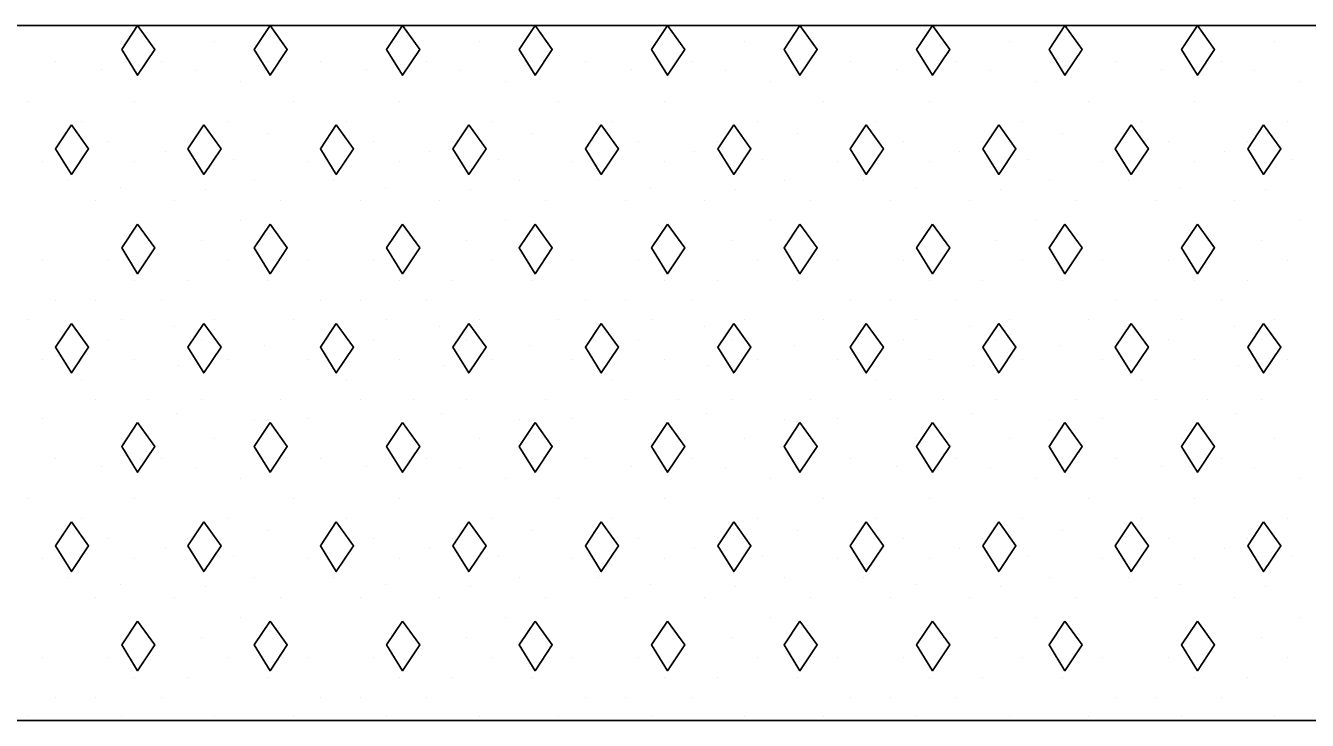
# Model space of a CAD drawing. Extents: x 1313964 to 1316843, y 2087046 to 2096619.
# Drawn here: x 1314443.61 to 1314449.5, y 2089491.53 to 2089494.73 of the extents above; entities that cross this region are included whole.
import ezdxf

# ---------------------------------------------------------------- set-up
doc = ezdxf.new("R2010")
doc.units = 0
doc.layers.add('B-Sub-Contour', color=7, linetype='Continuous')
doc.layers.add('Default', color=7, linetype='Continuous')

# ---------------------------------------------------------------- blocks, each defined once
blk = doc.blocks.new('POINT_DISPLAY')
at = {"layer": 'Default'}
blk.add_line((0, 0), (0, 0), dxfattribs=at)

msp = doc.modelspace()

# ---------------------------------------------------------------- linework, layer by layer
at = {"layer": 'B-Sub-Contour'}
for points in [[(1314449.6872, 2089494.7264), (1314404.6873, 2089494.7264)], [(1314449.6872, 2089491.5339), (1314404.6873, 2089491.5339)]]:
    msp.add_lwpolyline(points, dxfattribs=at)
for points in [[(1314444.1284, 2089494.7264), (1314444.0555, 2089494.617), (1314444.1284, 2089494.4984), (1314444.2075, 2089494.617)], [(1314444.7365, 2089494.7264), (1314444.6636, 2089494.617), (1314444.7365, 2089494.4984), (1314444.8156, 2089494.617)], [(1314445.3446, 2089494.7264), (1314445.2717, 2089494.617), (1314445.3446, 2089494.4984), (1314445.4237, 2089494.617)], [(1314445.9528, 2089494.7264), (1314445.8798, 2089494.617), (1314445.9528, 2089494.4984), (1314446.0318, 2089494.617)], [(1314446.5609, 2089494.7264), (1314446.4879, 2089494.617), (1314446.5609, 2089494.4984), (1314446.6399, 2089494.617)], [(1314447.169, 2089494.7264), (1314447.096, 2089494.617), (1314447.169, 2089494.4984), (1314447.248, 2089494.617)], [(1314447.7771, 2089494.7264), (1314447.7041, 2089494.617), (1314447.7771, 2089494.4984), (1314447.8561, 2089494.617)], [(1314448.3852, 2089494.7264), (1314448.3122, 2089494.617), (1314448.3852, 2089494.4984), (1314448.4642, 2089494.617)], [(1314448.9933, 2089494.7264), (1314448.9203, 2089494.617), (1314448.9933, 2089494.4984), (1314449.0723, 2089494.617)], [(1314443.8244, 2089494.2704), (1314443.7514, 2089494.1609), (1314443.8244, 2089494.0423), (1314443.9034, 2089494.1609)], [(1314444.4325, 2089494.2704), (1314444.3595, 2089494.1609), (1314444.4325, 2089494.0423), (1314444.5115, 2089494.1609)], [(1314445.0406, 2089494.2704), (1314444.9676, 2089494.1609), (1314445.0406, 2089494.0423), (1314445.1196, 2089494.1609)], [(1314445.6487, 2089494.2704), (1314445.5757, 2089494.1609), (1314445.6487, 2089494.0423), (1314445.7278, 2089494.1609)], [(1314446.2568, 2089494.2704), (1314446.1838, 2089494.1609), (1314446.2568, 2089494.0423), (1314446.3359, 2089494.1609)], [(1314446.8649, 2089494.2704), (1314446.7919, 2089494.1609), (1314446.8649, 2089494.0423), (1314446.944, 2089494.1609)], [(1314447.473, 2089494.2704), (1314447.4, 2089494.1609), (1314447.473, 2089494.0423), (1314447.5521, 2089494.1609)], [(1314448.0811, 2089494.2704), (1314448.0082, 2089494.1609), (1314448.0811, 2089494.0423), (1314448.1602, 2089494.1609)], [(1314448.6892, 2089494.2704), (1314448.6163, 2089494.1609), (1314448.6892, 2089494.0423), (1314448.7683, 2089494.1609)], [(1314449.2973, 2089494.2704), (1314449.2244, 2089494.1609), (1314449.2973, 2089494.0423), (1314449.3764, 2089494.1609)], [(1314444.1284, 2089493.8143), (1314444.0555, 2089493.7048), (1314444.1284, 2089493.5862), (1314444.2075, 2089493.7048)], [(1314444.7365, 2089493.8143), (1314444.6636, 2089493.7048), (1314444.7365, 2089493.5862), (1314444.8156, 2089493.7048)], [(1314445.3446, 2089493.8143), (1314445.2717, 2089493.7048), (1314445.3446, 2089493.5862), (1314445.4237, 2089493.7048)], [(1314445.9528, 2089493.8143), (1314445.8798, 2089493.7048), (1314445.9528, 2089493.5862), (1314446.0318, 2089493.7048)], [(1314446.5609, 2089493.8143), (1314446.4879, 2089493.7048), (1314446.5609, 2089493.5862), (1314446.6399, 2089493.7048)], [(1314447.169, 2089493.8143), (1314447.096, 2089493.7048), (1314447.169, 2089493.5862), (1314447.248, 2089493.7048)], [(1314447.7771, 2089493.8143), (1314447.7041, 2089493.7048), (1314447.7771, 2089493.5862), (1314447.8561, 2089493.7048)], [(1314448.3852, 2089493.8143), (1314448.3122, 2089493.7048), (1314448.3852, 2089493.5862), (1314448.4642, 2089493.7048)], [(1314448.9933, 2089493.8143), (1314448.9203, 2089493.7048), (1314448.9933, 2089493.5862), (1314449.0723, 2089493.7048)], [(1314443.8244, 2089493.3582), (1314443.7514, 2089493.2487), (1314443.8244, 2089493.1302), (1314443.9034, 2089493.2487)], [(1314444.4325, 2089493.3582), (1314444.3595, 2089493.2487), (1314444.4325, 2089493.1302), (1314444.5115, 2089493.2487)], [(1314445.0406, 2089493.3582), (1314444.9676, 2089493.2487), (1314445.0406, 2089493.1302), (1314445.1196, 2089493.2487)], [(1314445.6487, 2089493.3582), (1314445.5757, 2089493.2487), (1314445.6487, 2089493.1302), (1314445.7278, 2089493.2487)], [(1314446.2568, 2089493.3582), (1314446.1838, 2089493.2487), (1314446.2568, 2089493.1302), (1314446.3359, 2089493.2487)], [(1314446.8649, 2089493.3582), (1314446.7919, 2089493.2487), (1314446.8649, 2089493.1302), (1314446.944, 2089493.2487)], [(1314447.473, 2089493.3582), (1314447.4, 2089493.2487), (1314447.473, 2089493.1302), (1314447.5521, 2089493.2487)], [(1314448.0811, 2089493.3582), (1314448.0082, 2089493.2487), (1314448.0811, 2089493.1302), (1314448.1602, 2089493.2487)], [(1314448.6892, 2089493.3582), (1314448.6163, 2089493.2487), (1314448.6892, 2089493.1302), (1314448.7683, 2089493.2487)], [(1314449.2973, 2089493.3582), (1314449.2244, 2089493.2487), (1314449.2973, 2089493.1302), (1314449.3764, 2089493.2487)], [(1314444.1284, 2089492.9021), (1314444.0555, 2089492.7927), (1314444.1284, 2089492.6741), (1314444.2075, 2089492.7927)], [(1314444.7365, 2089492.9021), (1314444.6636, 2089492.7927), (1314444.7365, 2089492.6741), (1314444.8156, 2089492.7927)], [(1314445.3446, 2089492.9021), (1314445.2717, 2089492.7927), (1314445.3446, 2089492.6741), (1314445.4237, 2089492.7927)], [(1314445.9528, 2089492.9021), (1314445.8798, 2089492.7927), (1314445.9528, 2089492.6741), (1314446.0318, 2089492.7927)], [(1314446.5609, 2089492.9021), (1314446.4879, 2089492.7927), (1314446.5609, 2089492.6741), (1314446.6399, 2089492.7927)], [(1314447.169, 2089492.9021), (1314447.096, 2089492.7927), (1314447.169, 2089492.6741), (1314447.248, 2089492.7927)], [(1314447.7771, 2089492.9021), (1314447.7041, 2089492.7927), (1314447.7771, 2089492.6741), (1314447.8561, 2089492.7927)], [(1314448.3852, 2089492.9021), (1314448.3122, 2089492.7927), (1314448.3852, 2089492.6741), (1314448.4642, 2089492.7927)], [(1314448.9933, 2089492.9021), (1314448.9203, 2089492.7927), (1314448.9933, 2089492.6741), (1314449.0723, 2089492.7927)], [(1314443.8244, 2089492.446), (1314443.7514, 2089492.3366), (1314443.8244, 2089492.218), (1314443.9034, 2089492.3366)], [(1314444.4325, 2089492.446), (1314444.3595, 2089492.3366), (1314444.4325, 2089492.218), (1314444.5115, 2089492.3366)], [(1314445.0406, 2089492.446), (1314444.9676, 2089492.3366), (1314445.0406, 2089492.218), (1314445.1196, 2089492.3366)], [(1314445.6487, 2089492.446), (1314445.5757, 2089492.3366), (1314445.6487, 2089492.218), (1314445.7278, 2089492.3366)], [(1314446.2568, 2089492.446), (1314446.1838, 2089492.3366), (1314446.2568, 2089492.218), (1314446.3359, 2089492.3366)], [(1314446.8649, 2089492.446), (1314446.7919, 2089492.3366), (1314446.8649, 2089492.218), (1314446.944, 2089492.3366)], [(1314447.473, 2089492.446), (1314447.4, 2089492.3366), (1314447.473, 2089492.218), (1314447.5521, 2089492.3366)], [(1314448.0811, 2089492.446), (1314448.0082, 2089492.3366), (1314448.0811, 2089492.218), (1314448.1602, 2089492.3366)], [(1314448.6892, 2089492.446), (1314448.6163, 2089492.3366), (1314448.6892, 2089492.218), (1314448.7683, 2089492.3366)], [(1314449.2973, 2089492.446), (1314449.2244, 2089492.3366), (1314449.2973, 2089492.218), (1314449.3764, 2089492.3366)], [(1314444.1284, 2089491.99), (1314444.0555, 2089491.8805), (1314444.1284, 2089491.7619), (1314444.2075, 2089491.8805)], [(1314444.7365, 2089491.99), (1314444.6636, 2089491.8805), (1314444.7365, 2089491.7619), (1314444.8156, 2089491.8805)], [(1314445.3446, 2089491.99), (1314445.2717, 2089491.8805), (1314445.3446, 2089491.7619), (1314445.4237, 2089491.8805)], [(1314445.9528, 2089491.99), (1314445.8798, 2089491.8805), (1314445.9528, 2089491.7619), (1314446.0318, 2089491.8805)], [(1314446.5609, 2089491.99), (1314446.4879, 2089491.8805), (1314446.5609, 2089491.7619), (1314446.6399, 2089491.8805)], [(1314447.169, 2089491.99), (1314447.096, 2089491.8805), (1314447.169, 2089491.7619), (1314447.248, 2089491.8805)], [(1314447.7771, 2089491.99), (1314447.7041, 2089491.8805), (1314447.7771, 2089491.7619), (1314447.8561, 2089491.8805)], [(1314448.3852, 2089491.99), (1314448.3122, 2089491.8805), (1314448.3852, 2089491.7619), (1314448.4642, 2089491.8805)], [(1314448.9933, 2089491.99), (1314448.9203, 2089491.8805), (1314448.9933, 2089491.7619), (1314449.0723, 2089491.8805)]]:
    msp.add_lwpolyline(points, close=True, dxfattribs=at)

# ---------------------------------------------------------------- block references
at = {"layer": 'B-Sub-Contour', "xscale": 0.0299265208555, "yscale": 0.019951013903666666, "rotation": 90}
for p in [(1314444.0555, 2089494.6512), (1314444.4811, 2089494.6512), (1314445.2717, 2089494.6512), (1314445.6973, 2089494.6512), (1314446.4879, 2089494.6512), (1314446.9136, 2089494.6512), (1314447.7041, 2089494.6512), (1314448.1298, 2089494.6512), (1314448.9203, 2089494.6512), (1314449.346, 2089494.6512), (1314443.7514, 2089494.56), (1314443.9642, 2089494.5226), (1314444.2379, 2089494.56), (1314444.3927, 2089494.5185), (1314444.7244, 2089494.56), (1314444.9676, 2089494.56), (1314445.1805, 2089494.5226), (1314445.4541, 2089494.56), (1314445.6089, 2089494.5185), (1314445.9406, 2089494.56), (1314446.1838, 2089494.56), (1314446.3967, 2089494.5226), (1314446.6703, 2089494.56), (1314446.8251, 2089494.5185), (1314447.1568, 2089494.56), (1314447.4, 2089494.56), (1314447.6129, 2089494.5226), (1314447.8865, 2089494.56), (1314448.0413, 2089494.5185), (1314448.373, 2089494.56), (1314448.6163, 2089494.56), (1314448.8291, 2089494.5226), (1314449.1027, 2089494.56), (1314449.2575, 2089494.5185), (1314444.6028, 2089494.4688), (1314445.819, 2089494.4688), (1314447.0352, 2089494.4688), (1314448.2514, 2089494.4688), (1314449.4676, 2089494.4688), (1314443.6298, 2089494.3775), (1314444.1163, 2089494.3775), (1314444.846, 2089494.3775), (1314445.3325, 2089494.3775), (1314446.0622, 2089494.3775), (1314446.5487, 2089494.3775), (1314447.2784, 2089494.3775), (1314447.7649, 2089494.3775), (1314448.4946, 2089494.3775), (1314448.9811, 2089494.3775), (1314443.873, 2089494.2863), (1314444.5419, 2089494.2863), (1314445.0892, 2089494.2863), (1314445.7582, 2089494.2863), (1314446.3055, 2089494.2863), (1314446.9744, 2089494.2863), (1314447.5217, 2089494.2863), (1314448.1906, 2089494.2863), (1314448.7379, 2089494.2863), (1314449.4068, 2089494.2863), (1314444.7244, 2089494.2287), (1314445.9406, 2089494.2287), (1314447.1568, 2089494.2287), (1314448.373, 2089494.2287), (1314443.9946, 2089494.1951), (1314444.3595, 2089494.1951), (1314445.2109, 2089494.1951), (1314445.5757, 2089494.1951), (1314446.4271, 2089494.1951), (1314446.7919, 2089494.1951), (1314447.6433, 2089494.1951), (1314448.0082, 2089494.1951), (1314448.8595, 2089494.1951), (1314449.2244, 2089494.1951), (1314443.6906, 2089494.1039), (1314444.1163, 2089494.1039), (1314444.2545, 2089494.1499), (1314444.5668, 2089494.1127), (1314444.9068, 2089494.1039), (1314445.3325, 2089494.1039), (1314445.4707, 2089494.1499), (1314445.783, 2089494.1127), (1314446.123, 2089494.1039), (1314446.5487, 2089494.1039), (1314446.6869, 2089494.1499), (1314446.9992, 2089494.1127), (1314447.3392, 2089494.1039), (1314447.7649, 2089494.1039), (1314447.9031, 2089494.1499), (1314448.2155, 2089494.1127), (1314448.5554, 2089494.1039), (1314448.9811, 2089494.1039), (1314449.1193, 2089494.1499), (1314449.4317, 2089494.1127), (1314443.8122, 2089494.0127), (1314444.0499, 2089493.9842), (1314444.6636, 2089494.0127), (1314445.0284, 2089494.0127), (1314445.2661, 2089493.9842), (1314445.8798, 2089494.0127), (1314446.2446, 2089494.0127), (1314446.4824, 2089493.9842), (1314447.096, 2089494.0127), (1314447.4609, 2089494.0127), (1314447.6986, 2089493.9842), (1314448.3122, 2089494.0127), (1314448.6771, 2089494.0127), (1314448.9148, 2089493.9842), (1314444.4397, 2089493.9718), (1314445.6559, 2089493.9718), (1314446.8721, 2089493.9718), (1314448.0883, 2089493.9718), (1314449.3045, 2089493.9718), (1314443.9338, 2089493.9215), (1314444.2987, 2089493.9215), (1314444.7852, 2089493.9215), (1314445.1501, 2089493.9215), (1314445.5149, 2089493.9215), (1314446.0014, 2089493.9215), (1314446.3663, 2089493.9215), (1314446.7311, 2089493.9215), (1314447.2176, 2089493.9215), (1314447.5825, 2089493.9215), (1314447.9473, 2089493.9215), (1314448.4338, 2089493.9215), (1314448.7987, 2089493.9215), (1314449.1636, 2089493.9215), (1314444.6028, 2089493.8303), (1314445.819, 2089493.8303), (1314447.0352, 2089493.8303), (1314448.2514, 2089493.8303), (1314449.4676, 2089493.8303), (1314444.1771, 2089493.739), (1314444.4203, 2089493.739), (1314445.3933, 2089493.739), (1314445.6365, 2089493.739), (1314446.6095, 2089493.739), (1314446.8527, 2089493.739), (1314447.8257, 2089493.739), (1314448.069, 2089493.739), (1314449.0419, 2089493.739), (1314449.2852, 2089493.739), (1314443.6906, 2089493.6478), (1314443.9946, 2089493.6478), (1314444.5419, 2089493.6478), (1314444.9068, 2089493.6478), (1314445.2109, 2089493.6478), (1314445.7582, 2089493.6478), (1314446.123, 2089493.6478), (1314446.4271, 2089493.6478), (1314446.9744, 2089493.6478), (1314447.3392, 2089493.6478), (1314447.6433, 2089493.6478), (1314448.1906, 2089493.6478), (1314448.5554, 2089493.6478), (1314448.8595, 2089493.6478), (1314449.4068, 2089493.6478), (1314444.1163, 2089493.5566), (1314444.3595, 2089493.5566), (1314444.7244, 2089493.5566), (1314445.3325, 2089493.5566), (1314445.5757, 2089493.5566), (1314445.9406, 2089493.5566), (1314446.5487, 2089493.5566), (1314446.7919, 2089493.5566), (1314447.1568, 2089493.5566), (1314447.7649, 2089493.5566), (1314448.0082, 2089493.5566), (1314448.373, 2089493.5566), (1314448.9811, 2089493.5566), (1314449.2244, 2089493.5566), (1314443.7514, 2089493.4654), (1314443.9338, 2089493.4654), (1314444.2379, 2089493.4654), (1314444.9676, 2089493.4654), (1314445.1501, 2089493.4654), (1314445.4541, 2089493.4654), (1314446.1838, 2089493.4654), (1314446.3663, 2089493.4654), (1314446.6703, 2089493.4654), (1314447.4, 2089493.4654), (1314447.5825, 2089493.4654), (1314447.8865, 2089493.4654), (1314448.6163, 2089493.4654), (1314448.7987, 2089493.4654), (1314449.1027, 2089493.4654), (1314443.6298, 2089493.3742), (1314443.8122, 2089493.3536), (1314444.0555, 2089493.3742), (1314444.2987, 2089493.3422), (1314444.4811, 2089493.3742), (1314444.846, 2089493.3742), (1314445.0284, 2089493.3536), (1314445.2717, 2089493.3742), (1314445.5149, 2089493.3422), (1314445.6973, 2089493.3742), (1314446.0622, 2089493.3742), (1314446.2446, 2089493.3536), (1314446.4879, 2089493.3742), (1314446.7311, 2089493.3422), (1314446.9136, 2089493.3742), (1314447.2784, 2089493.3742), (1314447.4609, 2089493.3536), (1314447.7041, 2089493.3742), (1314447.9473, 2089493.3422), (1314448.1298, 2089493.3742), (1314448.4946, 2089493.3742), (1314448.6771, 2089493.3536), (1314448.9203, 2089493.3742), (1314449.1636, 2089493.3422), (1314449.346, 2089493.3742), (1314443.9946, 2089493.283), (1314444.4203, 2089493.283), (1314445.2109, 2089493.283), (1314445.6365, 2089493.283), (1314446.4271, 2089493.283), (1314446.8527, 2089493.283), (1314447.6433, 2089493.283), (1314448.069, 2089493.283), (1314448.8595, 2089493.283), (1314449.2852, 2089493.283), (1314444.7106, 2089493.2577), (1314445.9268, 2089493.2577), (1314447.143, 2089493.2577), (1314448.3592, 2089493.2577), (1314443.6906, 2089493.1917), (1314444.1163, 2089493.1917), (1314444.3153, 2089493.1624), (1314444.5419, 2089493.1917), (1314444.9068, 2089493.1917), (1314445.3325, 2089493.1917), (1314445.5315, 2089493.1624), (1314445.7582, 2089493.1917), (1314446.123, 2089493.1917), (1314446.5487, 2089493.1917), (1314446.7477, 2089493.1624), (1314446.9744, 2089493.1917), (1314447.3392, 2089493.1917), (1314447.7649, 2089493.1917), (1314447.9639, 2089493.1624), (1314448.1906, 2089493.1917), (1314448.5554, 2089493.1917), (1314448.9811, 2089493.1917), (1314449.1801, 2089493.1624), (1314449.4068, 2089493.1917), (1314443.873, 2089493.1005), (1314445.0892, 2089493.1005), (1314446.3055, 2089493.1005), (1314447.5217, 2089493.1005), (1314448.7379, 2089493.1005), (1314443.9338, 2089493.0093), (1314444.1771, 2089493.0093), (1314444.4203, 2089493.0093), (1314444.7852, 2089493.0093), (1314445.1501, 2089493.0093), (1314445.3933, 2089493.0093), (1314445.6365, 2089493.0093), (1314446.0014, 2089493.0093), (1314446.3663, 2089493.0093), (1314446.6095, 2089493.0093), (1314446.8527, 2089493.0093), (1314447.2176, 2089493.0093), (1314447.5825, 2089493.0093), (1314447.8257, 2089493.0093), (1314448.069, 2089493.0093), (1314448.4338, 2089493.0093), (1314448.7987, 2089493.0093), (1314449.0419, 2089493.0093), (1314449.2852, 2089493.0093), (1314444.307, 2089492.9427), (1314445.5232, 2089492.9427), (1314446.7394, 2089492.9427), (1314447.9556, 2089492.9427), (1314449.1718, 2089492.9427), (1314443.6906, 2089492.9222), (1314444.6636, 2089492.9181), (1314444.9068, 2089492.9222), (1314445.8798, 2089492.9181), (1314446.123, 2089492.9222), (1314447.096, 2089492.9181), (1314447.3392, 2089492.9222), (1314448.3122, 2089492.9181), (1314448.5554, 2089492.9222), (1314444.0555, 2089492.8269), (1314444.4811, 2089492.8269), (1314445.2717, 2089492.8269), (1314445.6973, 2089492.8269), (1314446.4879, 2089492.8269), (1314446.9136, 2089492.8269), (1314447.7041, 2089492.8269), (1314448.1298, 2089492.8269), (1314448.9203, 2089492.8269), (1314449.346, 2089492.8269), (1314443.7514, 2089492.7357), (1314443.9642, 2089492.6983), (1314444.2379, 2089492.7357), (1314444.3927, 2089492.6942), (1314444.7244, 2089492.7357), (1314444.9676, 2089492.7357), (1314445.1805, 2089492.6983), (1314445.4541, 2089492.7357), (1314445.6089, 2089492.6942), (1314445.9406, 2089492.7357), (1314446.1838, 2089492.7357), (1314446.3967, 2089492.6983), (1314446.6703, 2089492.7357), (1314446.8251, 2089492.6942), (1314447.1568, 2089492.7357), (1314447.4, 2089492.7357), (1314447.6129, 2089492.6983), (1314447.8865, 2089492.7357), (1314448.0413, 2089492.6942), (1314448.373, 2089492.7357), (1314448.6163, 2089492.7357), (1314448.8291, 2089492.6983), (1314449.1027, 2089492.7357), (1314449.2575, 2089492.6942), (1314444.6028, 2089492.6444), (1314445.819, 2089492.6444), (1314447.0352, 2089492.6444), (1314448.2514, 2089492.6444), (1314449.4676, 2089492.6444), (1314443.6298, 2089492.5532), (1314444.1163, 2089492.5532), (1314444.846, 2089492.5532), (1314445.3325, 2089492.5532), (1314446.0622, 2089492.5532), (1314446.5487, 2089492.5532), (1314447.2784, 2089492.5532), (1314447.7649, 2089492.5532), (1314448.4946, 2089492.5532), (1314448.9811, 2089492.5532), (1314443.873, 2089492.462), (1314444.5419, 2089492.462), (1314445.0892, 2089492.462), (1314445.7582, 2089492.462), (1314446.3055, 2089492.462), (1314446.9744, 2089492.462), (1314447.5217, 2089492.462), (1314448.1906, 2089492.462), (1314448.7379, 2089492.462), (1314449.4068, 2089492.462), (1314444.7244, 2089492.4043), (1314445.9406, 2089492.4043), (1314447.1568, 2089492.4043), (1314448.373, 2089492.4043), (1314443.9946, 2089492.3708), (1314444.3595, 2089492.3708), (1314445.2109, 2089492.3708), (1314445.5757, 2089492.3708), (1314446.4271, 2089492.3708), (1314446.7919, 2089492.3708), (1314447.6433, 2089492.3708), (1314448.0082, 2089492.3708), (1314448.8595, 2089492.3708), (1314449.2244, 2089492.3708), (1314443.6906, 2089492.2796), (1314444.1163, 2089492.2796), (1314444.2545, 2089492.3256), (1314444.5668, 2089492.2883), (1314444.9068, 2089492.2796), (1314445.3325, 2089492.2796), (1314445.4707, 2089492.3256), (1314445.783, 2089492.2883), (1314446.123, 2089492.2796), (1314446.5487, 2089492.2796), (1314446.6869, 2089492.3256), (1314446.9992, 2089492.2883), (1314447.3392, 2089492.2796), (1314447.7649, 2089492.2796), (1314447.9031, 2089492.3256), (1314448.2155, 2089492.2883), (1314448.5554, 2089492.2796), (1314448.9811, 2089492.2796), (1314449.1193, 2089492.3256), (1314449.4317, 2089492.2883), (1314443.8122, 2089492.1884), (1314444.0499, 2089492.1599), (1314444.6636, 2089492.1884), (1314445.0284, 2089492.1884), (1314445.2661, 2089492.1599), (1314445.8798, 2089492.1884), (1314446.2446, 2089492.1884), (1314446.4824, 2089492.1599), (1314447.096, 2089492.1884), (1314447.4609, 2089492.1884), (1314447.6986, 2089492.1599), (1314448.3122, 2089492.1884), (1314448.6771, 2089492.1884), (1314448.9148, 2089492.1599), (1314444.4397, 2089492.1475), (1314445.6559, 2089492.1475), (1314446.8721, 2089492.1475), (1314448.0883, 2089492.1475), (1314449.3045, 2089492.1475), (1314443.9338, 2089492.0971), (1314444.2987, 2089492.0971), (1314444.7852, 2089492.0971), (1314445.1501, 2089492.0971), (1314445.5149, 2089492.0971), (1314446.0014, 2089492.0971), (1314446.3663, 2089492.0971), (1314446.7311, 2089492.0971), (1314447.2176, 2089492.0971), (1314447.5825, 2089492.0971), (1314447.9473, 2089492.0971), (1314448.4338, 2089492.0971), (1314448.7987, 2089492.0971), (1314449.1636, 2089492.0971), (1314444.6028, 2089492.0059), (1314445.819, 2089492.0059), (1314447.0352, 2089492.0059), (1314448.2514, 2089492.0059), (1314449.4676, 2089492.0059), (1314444.1771, 2089491.9147), (1314444.4203, 2089491.9147), (1314445.3933, 2089491.9147), (1314445.6365, 2089491.9147), (1314446.6095, 2089491.9147), (1314446.8527, 2089491.9147), (1314447.8257, 2089491.9147), (1314448.069, 2089491.9147), (1314449.0419, 2089491.9147), (1314449.2852, 2089491.9147), (1314443.6906, 2089491.8235), (1314443.9946, 2089491.8235), (1314444.5419, 2089491.8235), (1314444.9068, 2089491.8235), (1314445.2109, 2089491.8235), (1314445.7582, 2089491.8235), (1314446.123, 2089491.8235), (1314446.4271, 2089491.8235), (1314446.9744, 2089491.8235), (1314447.3392, 2089491.8235), (1314447.6433, 2089491.8235), (1314448.1906, 2089491.8235), (1314448.5554, 2089491.8235), (1314448.8595, 2089491.8235), (1314449.4068, 2089491.8235), (1314444.1163, 2089491.7323), (1314444.3595, 2089491.7323), (1314444.7244, 2089491.7323), (1314445.3325, 2089491.7323), (1314445.5757, 2089491.7323), (1314445.9406, 2089491.7323), (1314446.5487, 2089491.7323), (1314446.7919, 2089491.7323), (1314447.1568, 2089491.7323), (1314447.7649, 2089491.7323), (1314448.0082, 2089491.7323), (1314448.373, 2089491.7323), (1314448.9811, 2089491.7323), (1314449.2244, 2089491.7323), (1314443.7514, 2089491.6411), (1314443.9338, 2089491.6411), (1314444.2379, 2089491.6411), (1314444.9676, 2089491.6411), (1314445.1501, 2089491.6411), (1314445.4541, 2089491.6411), (1314446.1838, 2089491.6411), (1314446.3663, 2089491.6411), (1314446.6703, 2089491.6411), (1314447.4, 2089491.6411), (1314447.5825, 2089491.6411), (1314447.8865, 2089491.6411), (1314448.6163, 2089491.6411), (1314448.7987, 2089491.6411), (1314449.1027, 2089491.6411), (1314443.6298, 2089491.5499), (1314444.0555, 2089491.5499), (1314444.4811, 2089491.5499), (1314444.846, 2089491.5499), (1314445.2717, 2089491.5499), (1314445.6973, 2089491.5499), (1314446.0622, 2089491.5499), (1314446.4879, 2089491.5499), (1314446.9136, 2089491.5499), (1314447.2784, 2089491.5499), (1314447.7041, 2089491.5499), (1314448.1298, 2089491.5499), (1314448.4946, 2089491.5499), (1314448.9203, 2089491.5499), (1314449.346, 2089491.5499)]:
    msp.add_blockref('POINT_DISPLAY', p, dxfattribs=at)

doc.saveas('drawing.dxf')
